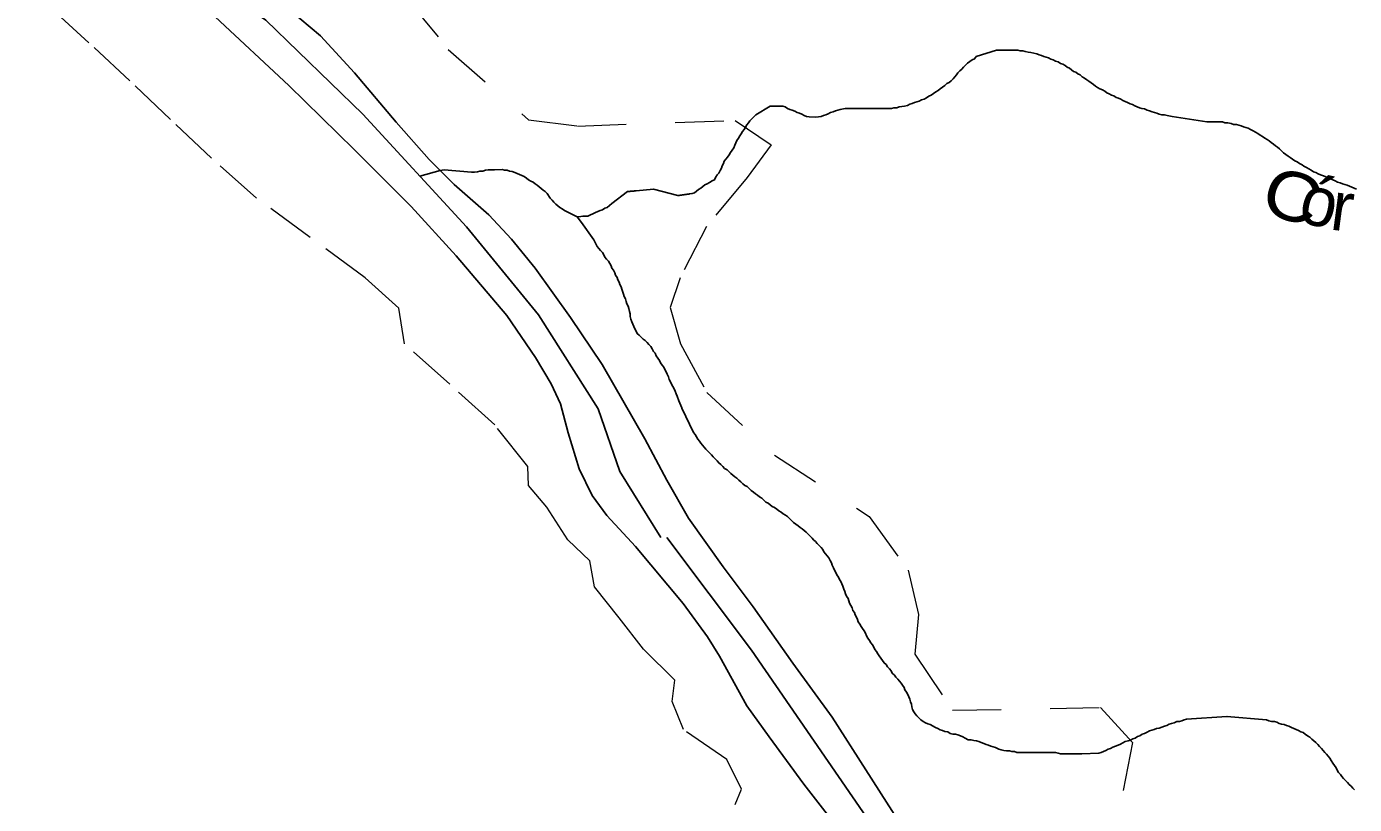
# Model space of a CAD drawing. Extents: x 785.9 to 812.4, y 7674.9 to 7703.1.
# Drawn here: x 802.753 to 805.47, y 7683.454 to 7685.045 of the extents above; entities that cross this region are included whole.
import ezdxf
from ezdxf.enums import TextEntityAlignment as Align

# ---------------------------------------------------------------- set-up
doc = ezdxf.new("R2010")
doc.units = 0
doc.header["$LTSCALE"] = 0.04
doc.linetypes.add('SHORT_DASHED', pattern=[2.7, 1.5, -1.2])
for name, color, linetype, lineweight in [('2', 7, 'Continuous', 25), ('21', 7, 'SHORT_DASHED', 13), ('55', 7, 'Continuous', 25), ('7', 7, 'Continuous', 25)]:
    doc.layers.add(name, color=color, linetype=linetype, lineweight=lineweight)
doc.layers.add('61', color=7, linetype='Continuous')

msp = doc.modelspace()

# ---------------------------------------------------------------- linework, layer by layer
at = {"layer": '2'}
for points in [[(803.2702, 7685.0972), (803.3543, 7685.0261), (803.4243, 7684.9507), (803.5094, 7684.8494), (803.5772, 7684.7729), (803.6279, 7684.7222), (803.699, 7684.6597), (803.7453, 7684.6102), (803.7938, 7684.5509), (803.866, 7684.4496), (803.9306, 7684.3537), (804.0179, 7684.2018), (804.0632, 7684.1167), (804.1074, 7684.0391), (804.1785, 7683.94), (804.2399, 7683.8581), (804.3207, 7683.7428), (804.4014, 7683.6318), (804.4704, 7683.5241), (804.5975, 7683.3258)], [(804.4599, 7683.3452), (804.3436, 7683.495), (804.2725, 7683.592), (804.2272, 7683.6556), (804.1712, 7683.7569), (804.1464, 7683.7967), (804.0969, 7683.8646), (803.9988, 7683.981), (803.9407, 7684.0446), (803.9105, 7684.0855), (803.8836, 7684.1405), (803.861, 7684.2138), (803.8459, 7684.273), (803.8265, 7684.314), (803.7942, 7684.3678), (803.736, 7684.454), (803.6325, 7684.5758), (803.5399, 7684.6771), (803.4235, 7684.7934), (803.29, 7684.9249), (803.1391, 7685.065)]]:
    msp.add_lwpolyline(points, dxfattribs=at)
at = {"layer": '21'}
for points in [[(804.203, 7683.4532), (804.2157, 7683.485), (804.1861, 7683.5456), (804.0974, 7683.6067), (804.0743, 7683.664), (804.0798, 7683.7076), (804.0158, 7683.7714), (803.9654, 7683.8352), (803.915, 7683.8989), (803.9056, 7683.9522), (803.8604, 7683.9951), (803.8178, 7684.0621), (803.7801, 7684.1064), (803.7791, 7684.1447), (803.7112, 7684.23), (803.6193, 7684.3132), (803.5267, 7684.3959), (803.5147, 7684.4688), (803.4461, 7684.5313), (803.3334, 7684.6133), (803.2239, 7684.694), (803.1313, 7684.776), (803.0478, 7684.8553), (802.9643, 7684.9341), (802.8808, 7685.0122), (802.796, 7685.089)], [(803.5322, 7685.1015), (803.6161, 7684.9983), (803.78, 7684.8545), (803.8802, 7684.8417), (804.2029, 7684.8533), (804.2765, 7684.8034), (804.2273, 7684.7361), (804.1444, 7684.6364), (804.0905, 7684.5309), (804.0702, 7684.4705), (804.0912, 7684.3961), (804.1449, 7684.2967), (804.2833, 7684.168), (804.4774, 7684.0428), (804.5567, 7683.9326), (804.5782, 7683.8421), (804.5706, 7683.7609), (804.6476, 7683.6461), (804.9506, 7683.6519), (805.016, 7683.58), (804.99, 7683.4478)]]:
    msp.add_lwpolyline(points, dxfattribs=at)
at = {"layer": '55'}
msp.add_line((803.5994, 7684.7507), (803.5577, 7684.7393), dxfattribs=at)
for points in [[(801.4735, 7686.2303), (801.9415, 7685.8517), (802.6913, 7685.4243), (802.9221, 7685.296), (803.076, 7685.1741), (803.2427, 7685.0586), (803.4415, 7684.8662), (803.6531, 7684.6352), (803.8005, 7684.4555), (803.9224, 7684.2631), (803.9672, 7684.1347), (804.0506, 7684)], [(804.0634, 7684), (804.2365, 7683.769), (804.493, 7683.3969), (804.6405, 7683.1595), (804.7303, 7683.0376), (804.979, 7682.7591), (805.0495, 7682.65), (805.0751, 7682.5858), (805.1649, 7682.3164), (805.197, 7682.1816), (805.2418, 7682.0854), (805.306, 7681.9891)]]:
    msp.add_lwpolyline(points, dxfattribs=at)
at = {"layer": '7'}
msp.add_line((803.9137, 7684.6088), (803.8886, 7684.6446), dxfattribs=at)
for points in [[(804.7666, 7684.9972), (804.7649, 7684.9972), (804.7633, 7684.9972), (804.7617, 7684.9972), (804.7601, 7684.9972), (804.7585, 7684.9972), (804.7569, 7684.9972), (804.7552, 7684.9972), (804.7536, 7684.9972), (804.752, 7684.9972), (804.7504, 7684.9972), (804.7488, 7684.9972), (804.7471, 7684.9972), (804.7455, 7684.9972), (804.7439, 7684.9972), (804.7423, 7684.9972), (804.7407, 7684.9972), (804.739, 7684.9972), (804.7374, 7684.9972), (804.6962, 7684.9842), (804.6929, 7684.9794), (804.6881, 7684.977), (804.6832, 7684.9737), (804.6784, 7684.9705), (804.6743, 7684.9664), (804.6703, 7684.9624), (804.667, 7684.9583), (804.663, 7684.9543), (804.6589, 7684.9503), (804.6557, 7684.9462), (804.6525, 7684.9422), (804.6492, 7684.9381), (804.6452, 7684.9341), (804.6411, 7684.9308), (804.6363, 7684.9284), (804.6322, 7684.9244), (804.6274, 7684.9211), (804.6225, 7684.9179), (804.6185, 7684.9146), (804.6136, 7684.9114), (804.6088, 7684.9082), (804.6039, 7684.9049), (804.5991, 7684.9025), (804.5942, 7684.8993), (804.5894, 7684.8968), (804.5845, 7684.8952), (804.5796, 7684.8928), (804.5748, 7684.8912), (804.5699, 7684.8896), (804.5651, 7684.8879), (804.5602, 7684.8863), (804.5554, 7684.8839), (804.5497, 7684.8823), (804.544, 7684.8815), (804.5384, 7684.8807), (804.5335, 7684.879), (804.5279, 7684.879), (804.523, 7684.8774), (804.5173, 7684.8774), (804.5117, 7684.8774), (804.506, 7684.8774), (804.5044, 7684.8774), (804.5028, 7684.8774), (804.5012, 7684.8774), (804.4995, 7684.8774), (804.4979, 7684.8774), (804.4963, 7684.8774), (804.4947, 7684.8774), (804.4931, 7684.8774), (804.4915, 7684.8774), (804.4898, 7684.8774), (804.4882, 7684.8774), (804.4866, 7684.8774), (804.485, 7684.8774), (804.4834, 7684.8774), (804.4817, 7684.8774), (804.4801, 7684.8774), (804.4785, 7684.8774), (804.4769, 7684.8774), (804.4753, 7684.8774), (804.4737, 7684.8774), (804.472, 7684.8774), (804.4704, 7684.8774), (804.4283, 7684.8774), (804.4178, 7684.8758), (804.413, 7684.8742), (804.4081, 7684.8726), (804.4033, 7684.871), (804.3984, 7684.8693), (804.3935, 7684.8669), (804.3887, 7684.8645), (804.3838, 7684.8629), (804.379, 7684.8612), (804.3733, 7684.8604), (804.3677, 7684.8596), (804.3547, 7684.8604), (804.349, 7684.8612), (804.3442, 7684.8629), (804.3393, 7684.8661), (804.3345, 7684.8677), (804.3296, 7684.8693)], [(805.2626, 7684.8321), (805.2577, 7684.8345), (805.2529, 7684.837), (805.248, 7684.8386), (805.2431, 7684.8402), (805.2383, 7684.8418), (805.2334, 7684.8434), (805.2286, 7684.8451), (805.2229, 7684.8451), (805.2181, 7684.8467), (805.2108, 7684.8483), (805.2051, 7684.8483), (805.2003, 7684.8499), (805.1954, 7684.8499), (805.1938, 7684.8499), (805.1922, 7684.8499), (805.1906, 7684.8499), (805.1889, 7684.8499), (805.1873, 7684.8499), (805.1857, 7684.8499), (805.1841, 7684.8499), (805.1825, 7684.8499), (805.1808, 7684.8499), (805.1792, 7684.8499), (805.1776, 7684.8499), (805.176, 7684.8499), (805.1744, 7684.8499), (805.1728, 7684.8499), (805.1711, 7684.8499), (805.1695, 7684.8499), (805.1679, 7684.8499), (805.0975, 7684.8612), (805.087, 7684.8629), (805.0813, 7684.8645), (805.0757, 7684.8645), (805.0708, 7684.8661), (805.0659, 7684.8677), (805.0611, 7684.8693), (805.0562, 7684.871), (805.0506, 7684.8726), (805.0457, 7684.8742), (805.0409, 7684.8766), (805.0352, 7684.8774), (805.0303, 7684.879), (805.0255, 7684.8807), (805.0206, 7684.8831), (805.0158, 7684.8855), (805.0109, 7684.8871), (805.0061, 7684.8896), (805.0012, 7684.892), (804.9964, 7684.8936), (804.9923, 7684.8968), (804.9875, 7684.8985), (804.9826, 7684.9001), (804.9777, 7684.9033), (804.9729, 7684.9049), (804.968, 7684.9074), (804.9632, 7684.9098), (804.9591, 7684.913), (804.9543, 7684.9155), (804.9494, 7684.9179), (804.9446, 7684.9203), (804.9405, 7684.9235), (804.9365, 7684.9268), (804.9316, 7684.93), (804.9268, 7684.9333), (804.9227, 7684.9365), (804.9179, 7684.9397), (804.913, 7684.9422), (804.909, 7684.9462), (804.9041, 7684.9486), (804.9001, 7684.9519), (804.8952, 7684.9535), (804.8912, 7684.9567), (804.8871, 7684.96), (804.8823, 7684.9624), (804.8782, 7684.9656), (804.8734, 7684.9681), (804.8685, 7684.9697), (804.8637, 7684.9729), (804.8588, 7684.9745), (804.8539, 7684.977), (804.8491, 7684.9786), (804.8442, 7684.981), (804.8394, 7684.9826), (804.8345, 7684.9842), (804.8297, 7684.9859), (804.8248, 7684.9875), (804.82, 7684.9891), (804.8143, 7684.9907), (804.8078, 7684.9923), (804.8022, 7684.9931), (804.7965, 7684.9939), (804.7916, 7684.9956), (804.786, 7684.9956), (804.7811, 7684.9972), (804.7755, 7684.9972), (804.7714, 7684.9972), (804.7698, 7684.9972), (804.7682, 7684.9972), (804.7666, 7684.9972)], [(804.3296, 7684.8693), (804.3248, 7684.8718), (804.3199, 7684.8742), (804.3151, 7684.8758), (804.3102, 7684.8774), (804.3053, 7684.8807), (804.3005, 7684.8823), (804.2956, 7684.8823), (804.294, 7684.8823), (804.2924, 7684.8823), (804.2908, 7684.8823), (804.2892, 7684.8823), (804.2875, 7684.8823), (804.2859, 7684.8823), (804.2843, 7684.8823), (804.2827, 7684.8823), (804.2811, 7684.8823), (804.2795, 7684.8823), (804.2778, 7684.8823), (804.2762, 7684.8823), (804.2746, 7684.8823), (804.2455, 7684.8645), (804.2414, 7684.8604), (804.2374, 7684.8564), (804.2333, 7684.8523), (804.2301, 7684.8483), (804.2269, 7684.8443), (804.2244, 7684.8394), (804.2212, 7684.8345), (804.218, 7684.8305), (804.2155, 7684.8256), (804.2123, 7684.8216), (804.2099, 7684.8167), (804.2066, 7684.8119), (804.2042, 7684.807), (804.2026, 7684.8022), (804.2002, 7684.7973), (804.1969, 7684.7925), (804.1937, 7684.7876), (804.1905, 7684.7828), (804.1872, 7684.7779), (804.184, 7684.7739), (804.1807, 7684.7698), (804.1791, 7684.765), (804.1767, 7684.7601), (804.1751, 7684.7552), (804.1726, 7684.7504), (804.1694, 7684.7455), (804.1662, 7684.7415), (804.1629, 7684.7366), (804.1605, 7684.7318), (804.1557, 7684.7294), (804.1508, 7684.7261), (804.1459, 7684.7237), (804.1411, 7684.7213), (804.137, 7684.718), (804.133, 7684.7148), (804.1281, 7684.7116), (804.1241, 7684.7083), (804.1201, 7684.7051), (804.1152, 7684.7035), (804.1095, 7684.7027), (804.1079, 7684.7024), (804.1063, 7684.7022), (804.1047, 7684.702), (804.1031, 7684.7017), (804.1015, 7684.7015), (804.0999, 7684.7013), (804.0983, 7684.7011), (804.0967, 7684.7008), (804.0951, 7684.7006), (804.0935, 7684.7004), (804.0919, 7684.7001), (804.0903, 7684.6999), (804.0887, 7684.6997), (804.0871, 7684.6994), (804.0855, 7684.6992), (804.0359, 7684.7124), (804.0359, 7684.7124), (804.0003, 7684.7091), (804.0003, 7684.7091), (803.9987, 7684.709), (803.9971, 7684.7088), (803.9955, 7684.7087), (803.9939, 7684.7085), (803.9922, 7684.7084), (803.9906, 7684.7082), (803.989, 7684.7081), (803.9874, 7684.708), (803.9858, 7684.7078), (803.9842, 7684.7077), (803.9826, 7684.7075), (803.9509, 7684.6832), (803.9412, 7684.6751), (803.9364, 7684.6735), (803.9315, 7684.6703), (803.9267, 7684.6687), (803.9218, 7684.6671), (803.917, 7684.6646), (803.9121, 7684.6622), (803.9072, 7684.6598)], [(805.4746, 7684.7124), (805.4697, 7684.7148), (805.4649, 7684.7164), (805.46, 7684.7188), (805.4551, 7684.7205), (805.4503, 7684.7221), (805.4454, 7684.7237), (805.4406, 7684.7253), (805.4357, 7684.7269), (805.4309, 7684.7294), (805.426, 7684.7318), (805.4212, 7684.7334), (805.4163, 7684.7358), (805.4114, 7684.7374), (805.4066, 7684.7399), (805.4009, 7684.7415), (805.3961, 7684.7439), (805.3912, 7684.7463), (805.3864, 7684.748), (805.3815, 7684.7512), (805.3767, 7684.7544), (805.3718, 7684.7569), (805.3669, 7684.7593), (805.3629, 7684.7625), (805.358, 7684.765), (805.3532, 7684.7682), (805.3483, 7684.7706), (805.3435, 7684.7739), (805.3386, 7684.7771), (805.3346, 7684.7803), (805.3297, 7684.7836), (805.3249, 7684.7868), (805.3208, 7684.7908), (805.3168, 7684.7949), (805.3127, 7684.7981), (805.3087, 7684.8014), (805.3046, 7684.8046), (805.2998, 7684.8078), (805.2957, 7684.8111), (805.2917, 7684.8143), (805.2868, 7684.8167), (805.282, 7684.82), (805.2771, 7684.8232), (805.2723, 7684.8265), (805.2674, 7684.8289), (805.2626, 7684.8321)], [(803.5994, 7684.7507), (803.6076, 7684.752), (803.6637, 7684.7472), (803.6694, 7684.7472), (803.6758, 7684.748), (803.6807, 7684.7496), (803.6864, 7684.7496), (803.692, 7684.7512), (803.6977, 7684.752), (803.7106, 7684.752), (803.726, 7684.7528), (803.7309, 7684.7512), (803.7365, 7684.7512), (803.7414, 7684.7496), (803.747, 7684.7488), (803.7519, 7684.7463), (803.7567, 7684.7447), (803.7616, 7684.7423), (803.7665, 7684.7407), (803.7713, 7684.7383), (803.7762, 7684.735), (803.7802, 7684.7318), (803.7851, 7684.7285), (803.7899, 7684.7269), (803.794, 7684.7237), (803.798, 7684.7205), (803.8021, 7684.7172), (803.8061, 7684.714), (803.8102, 7684.7107), (803.8142, 7684.7075), (803.8182, 7684.7035), (803.8247, 7684.6938), (803.8288, 7684.6897), (803.832, 7684.6857), (803.836, 7684.6816), (803.8401, 7684.6784), (803.8441, 7684.6751), (803.849, 7684.6719), (803.8538, 7684.6687), (803.8636, 7684.6638), (803.8796, 7684.6558)], [(803.8911, 7684.6573), (803.8873, 7684.6566), (803.8796, 7684.6558)], [(803.8796, 7684.6558), (803.8886, 7684.6446), (803.8886, 7684.6446)], [(803.9072, 7684.6598), (803.9016, 7684.6573), (803.9008, 7684.6573), (803.8992, 7684.6573), (803.8975, 7684.6573), (803.8959, 7684.6573), (803.8943, 7684.6573), (803.8927, 7684.6573), (803.8911, 7684.6573)], [(804.0942, 7684.2641), (804.0942, 7684.2649), (804.0917, 7684.2698), (804.0901, 7684.2746), (804.0877, 7684.2795), (804.0845, 7684.2892), (804.082, 7684.294), (804.0804, 7684.2989), (804.078, 7684.3037), (804.0756, 7684.3086), (804.0731, 7684.3135), (804.0707, 7684.3183), (804.0683, 7684.3232), (804.0667, 7684.3288), (804.0642, 7684.3337), (804.0618, 7684.3385), (804.0594, 7684.3434), (804.0569, 7684.3482), (804.0537, 7684.3523), (804.0505, 7684.3571), (804.048, 7684.362), (804.0416, 7684.3717), (804.0391, 7684.3766), (804.0359, 7684.3806), (804.0335, 7684.3855), (804.0302, 7684.3903), (804.0262, 7684.3944), (804.023, 7684.3984), (804.0189, 7684.4025), (804.0149, 7684.4057), (804.0108, 7684.4097), (804.0068, 7684.4138), (804.0027, 7684.417), (804.0003, 7684.4219), (803.9979, 7684.4267), (803.9954, 7684.4316), (803.9938, 7684.4364), (803.9914, 7684.4413), (803.9898, 7684.4462), (803.9882, 7684.4518), (803.9882, 7684.4575), (803.9865, 7684.4623), (803.9857, 7684.468), (803.9841, 7684.4729), (803.9817, 7684.4777), (803.9801, 7684.4826), (803.9785, 7684.4882), (803.976, 7684.4931), (803.9744, 7684.4979), (803.9712, 7684.5076), (803.9696, 7684.5125), (803.9671, 7684.5174), (803.9655, 7684.5222), (803.9631, 7684.5271), (803.9615, 7684.5319), (803.9582, 7684.5368), (803.9566, 7684.5416), (803.9542, 7684.5465), (803.9509, 7684.5505), (803.9493, 7684.5554), (803.9469, 7684.5602), (803.9437, 7684.5651), (803.9396, 7684.5691), (803.9364, 7684.5732), (803.934, 7684.578), (803.9315, 7684.5829), (803.9275, 7684.5869), (803.9242, 7684.591), (803.921, 7684.595), (803.9137, 7684.6088)], [(804.4607, 7683.8174), (804.4583, 7683.8223), (804.455, 7683.8272), (804.4534, 7683.832), (804.451, 7683.8369), (804.4486, 7683.8417), (804.4469, 7683.8466), (804.4437, 7683.8506), (804.4421, 7683.8555), (804.4397, 7683.8603), (804.4372, 7683.8652), (804.4356, 7683.87), (804.434, 7683.8749), (804.4308, 7683.8798), (804.4291, 7683.8846), (804.4275, 7683.8895), (804.4251, 7683.8943), (804.4235, 7683.9), (804.4211, 7683.9048), (804.4194, 7683.9097), (804.4162, 7683.9137), (804.4146, 7683.9186), (804.4113, 7683.9234), (804.4089, 7683.9283), (804.4065, 7683.9332), (804.4041, 7683.938), (804.4016, 7683.9429), (804.4, 7683.9477), (804.3976, 7683.9526), (804.3944, 7683.9582), (804.3911, 7683.9623), (804.3879, 7683.9663), (804.3846, 7683.9704), (804.3822, 7683.9752), (804.379, 7683.9793), (804.3749, 7683.9833), (804.3709, 7683.9874), (804.3677, 7683.9914), (804.3636, 7683.9947), (804.3604, 7683.9987), (804.3563, 7684.0027), (804.3523, 7684.0068), (804.3482, 7684.0108), (804.3442, 7684.0141), (804.3401, 7684.0173), (804.3361, 7684.0205), (804.3321, 7684.0238), (804.3272, 7684.027), (804.3223, 7684.0303), (804.3183, 7684.0343), (804.3142, 7684.0383), (804.3102, 7684.0424), (804.3062, 7684.0456), (804.3013, 7684.0481), (804.2973, 7684.0513), (804.2924, 7684.0545), (804.2884, 7684.0578), (804.2835, 7684.061), (804.2786, 7684.0634), (804.2746, 7684.0667), (804.2706, 7684.0699), (804.2657, 7684.0723), (804.2617, 7684.0764), (804.2576, 7684.0804), (804.2528, 7684.0828), (804.2487, 7684.0861), (804.2447, 7684.0893), (804.2406, 7684.0926), (804.2358, 7684.0958), (804.2317, 7684.0998), (804.2277, 7684.1039), (804.2228, 7684.1063), (804.2188, 7684.1096), (804.2147, 7684.1136), (804.2107, 7684.1168), (804.2066, 7684.1209), (804.2026, 7684.1241), (804.1985, 7684.1274), (804.1945, 7684.1306), (804.1905, 7684.1338), (804.1864, 7684.1379), (804.1815, 7684.1411), (804.1775, 7684.1452), (804.1735, 7684.1492), (804.1694, 7684.1524), (804.1662, 7684.1565), (804.1621, 7684.1605), (804.1581, 7684.1646), (804.1548, 7684.1686), (804.1508, 7684.1727), (804.1468, 7684.1767), (804.1427, 7684.1808), (804.1395, 7684.1848), (804.1362, 7684.1888), (804.133, 7684.1929), (804.1298, 7684.1969), (804.1265, 7684.201), (804.1241, 7684.2058), (804.1209, 7684.2107), (804.1176, 7684.2147), (804.0942, 7684.2641)], [(804.8831, 7683.5569), (804.8815, 7683.5569), (804.8798, 7683.5569), (804.8782, 7683.5569), (804.8742, 7683.5569), (804.8685, 7683.5569), (804.8637, 7683.5585), (804.8588, 7683.5601), (804.8531, 7683.5601), (804.8475, 7683.5601), (804.8418, 7683.5601), (804.8361, 7683.5601), (804.8305, 7683.5601), (804.8248, 7683.5601), (804.8192, 7683.5601), (804.8135, 7683.5601), (804.8078, 7683.5601), (804.8022, 7683.5601), (804.7965, 7683.5601), (804.7908, 7683.5601), (804.7852, 7683.5601), (804.7795, 7683.5601), (804.7747, 7683.5618), (804.769, 7683.5618), (804.7641, 7683.5634), (804.7585, 7683.5634), (804.7528, 7683.5642), (804.7471, 7683.565), (804.7423, 7683.5666), (804.7358, 7683.5699), (804.731, 7683.5715), (804.7261, 7683.5731), (804.7212, 7683.5747), (804.7164, 7683.5763), (804.7115, 7683.5779), (804.7067, 7683.5804), (804.7018, 7683.582), (804.697, 7683.5836), (804.6913, 7683.5844), (804.6856, 7683.586), (804.68, 7683.586), (804.6735, 7683.5893), (804.6687, 7683.5917), (804.6638, 7683.5941), (804.6589, 7683.5957), (804.6541, 7683.5974), (804.6484, 7683.5974), (804.6428, 7683.599), (804.6379, 7683.6022), (804.6322, 7683.603), (804.6274, 7683.6046), (804.6225, 7683.6063), (804.6177, 7683.6087), (804.6128, 7683.6111), (804.6023, 7683.6168), (804.5974, 7683.6184), (804.5926, 7683.6208), (804.5877, 7683.6233), (804.5829, 7683.6265), (804.5788, 7683.6305), (804.5748, 7683.6346), (804.5716, 7683.6386), (804.5683, 7683.6427), (804.5659, 7683.6475), (804.5643, 7683.6532), (804.5635, 7683.6589), (804.5618, 7683.6637), (804.5602, 7683.6686), (804.5586, 7683.6734), (804.5562, 7683.6783), (804.5538, 7683.6831), (804.5505, 7683.688), (804.5489, 7683.6928), (804.5457, 7683.6977), (804.5424, 7683.7017), (804.5392, 7683.7058), (804.536, 7683.7098), (804.5319, 7683.7139), (804.5287, 7683.7179), (804.5246, 7683.722), (804.5222, 7683.7268), (804.519, 7683.7309), (804.5149, 7683.7349), (804.5117, 7683.7398), (804.5076, 7683.743), (804.5044, 7683.7479), (804.5012, 7683.7527), (804.4979, 7683.7576), (804.4947, 7683.7616), (804.4923, 7683.7665), (804.489, 7683.7705), (804.4866, 7683.7754), (804.4842, 7683.7802), (804.4809, 7683.7843), (804.4777, 7683.7891), (804.4745, 7683.794), (804.472, 7683.7988), (804.4696, 7683.8037), (804.4672, 7683.8085), (804.4639, 7683.8134), (804.4607, 7683.8174)], [(805.4632, 7683.4906), (805.4592, 7683.4946), (805.456, 7683.4986), (805.4519, 7683.5027), (805.4479, 7683.5067), (805.4446, 7683.5108), (805.4414, 7683.5148), (805.4373, 7683.5189), (805.4349, 7683.5237), (805.4325, 7683.5286), (805.4292, 7683.5334), (805.426, 7683.5383), (805.4228, 7683.5432), (805.4195, 7683.548), (805.4163, 7683.5521), (805.4131, 7683.5561), (805.4098, 7683.5601), (805.4058, 7683.5642), (805.4025, 7683.5682), (805.3985, 7683.5723), (805.3953, 7683.5763), (805.3912, 7683.5804), (805.3872, 7683.5836), (805.3831, 7683.5868), (805.3791, 7683.5909), (805.3742, 7683.5941), (805.3694, 7683.5974), (805.3653, 7683.6006), (805.3605, 7683.6022), (805.3556, 7683.6046), (805.3508, 7683.6071), (805.3459, 7683.6087), (805.3411, 7683.6111), (805.3362, 7683.6135), (805.3313, 7683.6152), (805.3265, 7683.6168), (805.3208, 7683.6176), (805.316, 7683.6192), (805.3111, 7683.6216), (805.3063, 7683.6233), (805.3006, 7683.6233), (805.2949, 7683.6249), (805.2901, 7683.6265), (805.2092, 7683.6338), (805.2092, 7683.6338), (805.1266, 7683.6281), (805.1218, 7683.6265), (805.1169, 7683.6249), (805.1121, 7683.6233), (805.1064, 7683.6233), (805.1015, 7683.6208), (805.0959, 7683.6192), (805.091, 7683.6176), (805.0862, 7683.6152), (805.0813, 7683.6135), (805.0757, 7683.6119), (805.0708, 7683.6095), (805.0651, 7683.6087), (805.0603, 7683.6071), (805.0554, 7683.6055), (805.0506, 7683.6038), (805.0457, 7683.6014), (805.0409, 7683.599), (805.036, 7683.5974), (805.0311, 7683.5941), (805.0263, 7683.5925), (805.0214, 7683.5893), (805.0166, 7683.5877), (805.0117, 7683.5852), (805.0069, 7683.5836), (805.0012, 7683.582), (804.9964, 7683.5796), (804.9915, 7683.5771), (804.9866, 7683.5747), (804.981, 7683.5731), (804.9761, 7683.5707), (804.9713, 7683.5682), (804.9664, 7683.5666), (804.9616, 7683.5642), (804.9567, 7683.5618), (804.9519, 7683.5601), (804.947, 7683.5585), (804.9122, 7683.5569), (804.9106, 7683.5569), (804.909, 7683.5569), (804.9074, 7683.5569), (804.9057, 7683.5569), (804.9041, 7683.5569), (804.9025, 7683.5569), (804.9009, 7683.5569), (804.8993, 7683.5569), (804.8976, 7683.5569), (804.896, 7683.5569), (804.8944, 7683.5569), (804.8928, 7683.5569), (804.8912, 7683.5569), (804.8895, 7683.5569), (804.8879, 7683.5569), (804.8863, 7683.5569), (804.8847, 7683.5569), (804.8831, 7683.5569)], [(805.4705, 7683.4833), (805.4665, 7683.4865), (805.4632, 7683.4906)]]:
    msp.add_lwpolyline(points, dxfattribs=at)

# ---------------------------------------------------------------- texts
at = {"layer": '61', "width": 1.2}
msp.add_text('C', height=0.1, rotation=342.427, dxfattribs=at).set_placement((805.3278, 7684.6504), align=Align.CENTER)
at = {"layer": '61'}
for s, rotation, p in [('ó', 347.41, (805.3881, 7684.638)), ('r', 352.394, (805.4399, 7684.6274))]:
    msp.add_text(s, height=0.1, rotation=rotation, dxfattribs=at).set_placement(p, align=Align.CENTER)

doc.saveas('drawing.dxf')
